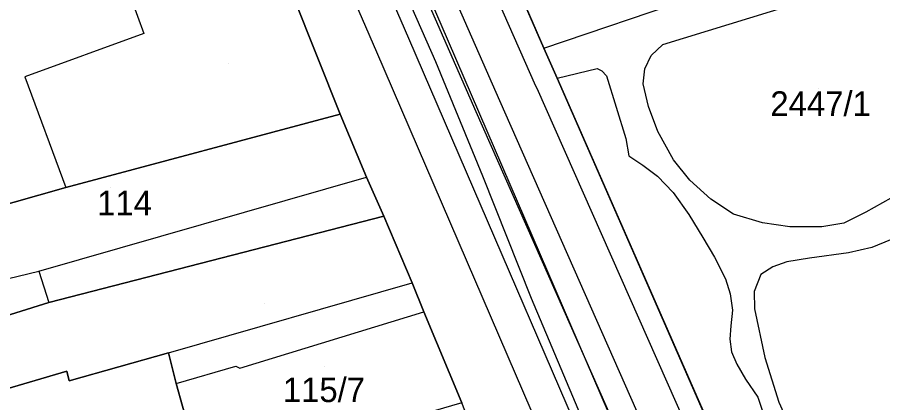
# Model space of a CAD drawing. Extents: x -263423 to -261326, y -1240067 to -1237864.
# Drawn here: x -262810.1 to -262739.6, y -1239718.5 to -1239687.2 of the extents above; entities that cross this region are included whole.
import ezdxf

# ---------------------------------------------------------------- set-up
doc = ezdxf.new("R2010")
doc.units = 0
for name, color, linetype in [('body_kn', 7, 'Continuous'), ('kladpar_druhypozemkov', 7, 'Continuous'), ('kladpar_hranice', 7, 'Continuous'), ('kladpar_parcelnecisla', 7, 'Continuous'), ('kladpar_plochy', 7, 'Continuous'), ('tarchy_linie', 7, 'Continuous'), ('zappar_hrandruhpozemk', 7, 'Continuous'), ('znacky', 7, 'Continuous')]:
    doc.layers.add(name, color=color, linetype=linetype)

msp = doc.modelspace()

# ---------------------------------------------------------------- linework, layer by layer
at = {"layer": 'body_kn'}
for p, q in [((-262775.57, -1239687.74), (-262775.57, -1239687.74)), ((-262799.75, -1239688.48), (-262799.75, -1239688.48)), ((-262778.19, -1239688.87), (-262778.19, -1239688.87)), ((-262767.2, -1239689.66), (-262767.2, -1239689.66)), ((-262767.2, -1239689.66), (-262767.2, -1239689.66)), ((-262757.51, -1239689.38), (-262757.51, -1239689.38)), ((-262757.51, -1239689.38), (-262757.51, -1239689.38)), ((-262780.81, -1239690), (-262780.81, -1239690)), ((-262758.47, -1239690.27), (-262758.47, -1239690.27)), ((-262776, -1239690.78), (-262776, -1239690.78)), ((-262762.87, -1239691.33), (-262762.87, -1239691.33)), ((-262809.45, -1239692), (-262809.45, -1239692)), ((-262762.49, -1239691.52), (-262762.49, -1239691.52)), ((-262762.11, -1239691.91), (-262762.11, -1239691.91)), ((-262758.99, -1239691.35), (-262758.99, -1239691.35)), ((-262766.13, -1239692.1), (-262766.13, -1239692.1)), ((-262766.13, -1239692.1), (-262766.13, -1239692.1)), ((-262759.12, -1239692.56), (-262759.12, -1239692.56)), ((-262767.85, -1239692.77), (-262767.85, -1239692.77)), ((-262767.76, -1239692.96), (-262767.76, -1239692.96)), ((-262770.82, -1239693.94), (-262770.82, -1239693.94)), ((-262772.74, -1239694.83), (-262772.74, -1239694.83)), ((-262758.68, -1239694.41), (-262758.68, -1239694.41)), ((-262783.78, -1239695.05), (-262783.78, -1239695.05)), ((-262783.78, -1239695.05), (-262783.78, -1239695.05)), ((-262757.92, -1239696.45), (-262757.92, -1239696.45)), ((-262760.54, -1239697.01), (-262760.54, -1239697.01)), ((-262760.29, -1239698.42), (-262760.29, -1239698.42)), ((-262756.66, -1239698.75), (-262756.66, -1239698.75)), ((-262759.14, -1239699.19), (-262759.14, -1239699.19)), ((-262781.63, -1239700.16), (-262781.63, -1239700.16)), ((-262772.17, -1239700.1), (-262772.17, -1239700.1)), ((-262757.94, -1239700.08), (-262757.94, -1239700.08)), ((-262755.32, -1239700.41), (-262755.32, -1239700.41)), ((-262806.1, -1239701), (-262806.1, -1239701)), ((-262756.67, -1239701.43), (-262756.67, -1239701.43)), ((-262753.61, -1239701.95), (-262753.61, -1239701.95)), ((-262755.4, -1239703.22), (-262755.4, -1239703.22)), ((-262751.77, -1239703.17), (-262751.77, -1239703.17)), ((-262741, -1239703.03), (-262741, -1239703.03)), ((-262780.24, -1239703.35), (-262780.24, -1239703.35)), ((-262749.41, -1239703.88), (-262749.41, -1239703.88)), ((-262742.79, -1239703.91), (-262742.79, -1239703.91)), ((-262747.19, -1239704.21), (-262747.19, -1239704.21)), ((-262744.57, -1239704.22), (-262744.57, -1239704.22)), ((-262754.26, -1239705.07), (-262754.26, -1239705.07)), ((-262740.52, -1239705.9), (-262740.52, -1239705.9)), ((-262753.31, -1239706.67), (-262753.31, -1239706.67)), ((-262745.57, -1239706.76), (-262745.57, -1239706.76)), ((-262742.42, -1239706.34), (-262742.42, -1239706.34)), ((-262748.56, -1239707.46), (-262748.56, -1239707.46)), ((-262747.44, -1239707.06), (-262747.44, -1239707.06)), ((-262808.3, -1239707.81), (-262808.3, -1239707.81)), ((-262749.53, -1239708.09), (-262749.53, -1239708.09)), ((-262777.91, -1239708.78), (-262777.91, -1239708.78)), ((-262752.43, -1239708.45), (-262752.43, -1239708.45)), ((-262750.08, -1239709.48), (-262750.08, -1239709.48)), ((-262768.21, -1239710.04), (-262768.21, -1239710.04)), ((-262752.05, -1239709.67), (-262752.05, -1239709.67)), ((-262807.48, -1239710.36), (-262807.48, -1239710.36)), ((-262751.86, -1239711.01), (-262751.86, -1239711.01)), ((-262750.06, -1239710.89), (-262750.06, -1239710.89)), ((-262776.96, -1239711.14), (-262776.96, -1239711.14)), ((-262751.99, -1239712.28), (-262751.99, -1239712.28)), ((-262752.06, -1239713.36), (-262752.06, -1239713.36)), ((-262797.74, -1239714.48), (-262797.74, -1239714.48)), ((-262797.74, -1239714.48), (-262797.74, -1239714.48)), ((-262751.94, -1239714.38), (-262751.94, -1239714.38)), ((-262749.23, -1239714.86), (-262749.23, -1239714.86)), ((-262806.03, -1239715.97), (-262806.03, -1239715.97)), ((-262792.26, -1239715.55), (-262792.26, -1239715.55)), ((-262791.95, -1239715.71), (-262791.95, -1239715.71)), ((-262751.5, -1239715.4), (-262751.5, -1239715.4)), ((-262750.8, -1239716.62), (-262750.8, -1239716.62)), ((-262805.84, -1239716.74), (-262805.84, -1239716.74)), ((-262797.12, -1239716.97), (-262797.12, -1239716.97)), ((-262797.12, -1239716.97), (-262797.12, -1239716.97)), ((-262749.79, -1239718.09), (-262749.79, -1239718.09)), ((-262748.09, -1239718.48), (-262748.09, -1239718.48))]:
    msp.add_line(p, q, dxfattribs=at)
at = {"layer": 'kladpar_druhypozemkov'}
for p, q in [((-262792.83, -1239690.92), (-262792.83, -1239690.92)), ((-262744.87, -1239692.97), (-262744.87, -1239692.97)), ((-262802.48, -1239700.97), (-262802.48, -1239700.97)), ((-262785.07, -1239715.62), (-262785.07, -1239715.62))]:
    msp.add_line(p, q, dxfattribs=at)
at = {"layer": 'kladpar_hranice'}
for points in [[(-262788.14, -1239641.59), (-262788.03, -1239641.86), (-262785.99, -1239646.59), (-262785.85, -1239646.92), (-262767.2, -1239689.66), (-262766.13, -1239692.1), (-262748.82, -1239731.56), (-262748.11, -1239733.11), (-262741.37, -1239748.46), (-262739.76, -1239747.13), (-262738.34, -1239745.97)], [(-262738.34, -1239745.97), (-262739.76, -1239747.13), (-262741.37, -1239748.46), (-262748.11, -1239733.11), (-262748.82, -1239731.56), (-262766.13, -1239692.1), (-262767.2, -1239689.66), (-262785.85, -1239646.92)], [(-262787.57, -1239685.48), (-262783.78, -1239695.05), (-262806.1, -1239701), (-262812.55, -1239702.82), (-262816.25, -1239703.88), (-262818.54, -1239704.44), (-262820.65, -1239705.01), (-262823.2, -1239705.76), (-262825.62, -1239706.45), (-262828.62, -1239707.33), (-262829.19, -1239707.45), (-262829.45, -1239707.51), (-262838.02, -1239681.54)], [(-262755.17, -1239758.45), (-262756.99, -1239753.28), (-262758.95, -1239747.67), (-262759.7, -1239745.5), (-262761.47, -1239740.71), (-262764.98, -1239741.91), (-262765.86, -1239739.42), (-262767.87, -1239733.86), (-262770.78, -1239726.46), (-262771.72, -1239724.1), (-262773.87, -1239718.55), (-262776.96, -1239711.14), (-262777.91, -1239708.78), (-262780.24, -1239703.35), (-262781.63, -1239700.16), (-262783.78, -1239695.05), (-262787.57, -1239685.48)], [(-262783.78, -1239695.05), (-262781.63, -1239700.16), (-262780.24, -1239703.35), (-262807.48, -1239710.36), (-262825.97, -1239716.16), (-262826.68, -1239716.38), (-262827.75, -1239712.62), (-262829.19, -1239707.45), (-262828.62, -1239707.33), (-262825.62, -1239706.45), (-262823.2, -1239705.76), (-262820.65, -1239705.01), (-262818.54, -1239704.44), (-262816.25, -1239703.88), (-262812.55, -1239702.82), (-262806.1, -1239701), (-262783.78, -1239695.05)], [(-262825.97, -1239716.16), (-262807.48, -1239710.36), (-262780.24, -1239703.35), (-262777.91, -1239708.78), (-262776.96, -1239711.14), (-262773.87, -1239718.55), (-262803.65, -1239727.2), (-262829.94, -1239734.84), (-262831.38, -1239730.19), (-262808.37, -1239723.98), (-262803.79, -1239722.74), (-262796.11, -1239720.67), (-262797.12, -1239716.97), (-262797.74, -1239714.48), (-262805.84, -1239716.74), (-262806.03, -1239715.97), (-262824.3, -1239721.34), (-262825.97, -1239716.16)], [(-262840.99, -1239720.28), (-262839.37, -1239719.95), (-262836.7, -1239719.27), (-262826.68, -1239716.38), (-262825.97, -1239716.16), (-262824.3, -1239721.34), (-262806.03, -1239715.97), (-262805.84, -1239716.74), (-262797.74, -1239714.48), (-262797.12, -1239716.97), (-262796.11, -1239720.67), (-262803.79, -1239722.74), (-262808.37, -1239723.98), (-262831.38, -1239730.19), (-262832.87, -1239725.4), (-262839.7, -1239723.95), (-262840.99, -1239720.28)]]:
    msp.add_lwpolyline(points, dxfattribs=at)
at = {"layer": 'kladpar_plochy'}
for p, q in [((-262767.2, -1239689.66), (-262785.85, -1239646.92)), ((-262785.85, -1239646.92), (-262767.2, -1239689.66)), ((-262783.78, -1239695.05), (-262787.57, -1239685.48)), ((-262766.13, -1239692.1), (-262767.2, -1239689.66)), ((-262767.2, -1239689.66), (-262766.13, -1239692.1)), ((-262748.82, -1239731.56), (-262766.13, -1239692.1)), ((-262766.13, -1239692.1), (-262748.82, -1239731.56)), ((-262781.63, -1239700.16), (-262783.78, -1239695.05)), ((-262780.24, -1239703.35), (-262781.63, -1239700.16)), ((-262777.91, -1239708.78), (-262780.24, -1239703.35)), ((-262776.96, -1239711.14), (-262777.91, -1239708.78)), ((-262773.87, -1239718.55), (-262776.96, -1239711.14))]:
    msp.add_line(p, q, dxfattribs=at)
msp.add_lwpolyline([(-262787.57, -1239685.48), (-262783.78, -1239695.05), (-262806.1, -1239701), (-262812.55, -1239702.82), (-262816.25, -1239703.88), (-262818.54, -1239704.44), (-262820.65, -1239705.01), (-262823.2, -1239705.76), (-262825.62, -1239706.45), (-262828.62, -1239707.33), (-262829.19, -1239707.45), (-262829.45, -1239707.51), (-262838.02, -1239681.54)], dxfattribs=at)
for points in [[(-262783.78, -1239695.05), (-262781.63, -1239700.16), (-262780.24, -1239703.35), (-262807.48, -1239710.36), (-262825.97, -1239716.16), (-262826.68, -1239716.38), (-262827.75, -1239712.62), (-262829.19, -1239707.45), (-262828.62, -1239707.33), (-262825.62, -1239706.45), (-262823.2, -1239705.76), (-262820.65, -1239705.01), (-262818.54, -1239704.44), (-262816.25, -1239703.88), (-262812.55, -1239702.82), (-262806.1, -1239701)], [(-262825.97, -1239716.16), (-262807.48, -1239710.36), (-262780.24, -1239703.35), (-262777.91, -1239708.78), (-262776.96, -1239711.14), (-262773.87, -1239718.55), (-262803.65, -1239727.2), (-262829.94, -1239734.84), (-262831.38, -1239730.19), (-262808.37, -1239723.98), (-262803.79, -1239722.74), (-262796.11, -1239720.67), (-262797.12, -1239716.97), (-262797.74, -1239714.48), (-262805.84, -1239716.74), (-262806.03, -1239715.97), (-262824.3, -1239721.34)], [(-262840.99, -1239720.28), (-262839.37, -1239719.95), (-262836.7, -1239719.27), (-262826.68, -1239716.38), (-262825.97, -1239716.16), (-262824.3, -1239721.34), (-262806.03, -1239715.97), (-262805.84, -1239716.74), (-262797.74, -1239714.48), (-262797.12, -1239716.97), (-262796.11, -1239720.67), (-262803.79, -1239722.74), (-262808.37, -1239723.98), (-262831.38, -1239730.19), (-262832.87, -1239725.4), (-262839.7, -1239723.95)]]:
    msp.add_lwpolyline(points, close=True, dxfattribs=at)
at = {"layer": 'tarchy_linie'}
for points in [[(-262706.54, -1239880.67), (-262742.27, -1239779.37), (-262780.81, -1239690), (-262819.34, -1239601.25), (-262816.79, -1239600.49), (-262817.29, -1239598.81), (-262817.32, -1239598.72), (-262815.09, -1239597.98), (-262814.98, -1239597.94), (-262815.48, -1239596.45), (-262815.98, -1239594.96), (-262818.17, -1239595.69), (-262820.83, -1239596.57), (-262845.98, -1239506.9)], [(-262735.26, -1239777.31), (-262742.03, -1239765.52), (-262775.57, -1239687.74), (-262811.81, -1239604.28), (-262814.73, -1239592.68), (-262817.65, -1239581.52), (-262822.24, -1239563.13)], [(-262736.62, -1239778.1), (-262741.1, -1239770.47), (-262746.26, -1239761.11), (-262751.59, -1239749.24), (-262753.75, -1239744.39), (-262756.57, -1239737.71), (-262761.11, -1239727.02), (-262763.9, -1239720.28), (-262768.21, -1239710.04), (-262772.17, -1239700.1), (-262776, -1239690.78), (-262780.26, -1239681.08), (-262784.83, -1239671.23), (-262789.11, -1239661.86), (-262793.12, -1239652.78), (-262797.39, -1239643.05), (-262801.85, -1239633.31), (-262808.04, -1239619.61), (-262811.66, -1239610.43), (-262813.83, -1239602.97), (-262815.09, -1239597.98)], [(-262657.08, -1239929.21), (-262646.38, -1239963), (-262674.82, -1239975.1), (-262703.83, -1239879.78), (-262739.61, -1239778.33), (-262778.19, -1239688.87), (-262817.29, -1239598.81)]]:
    msp.add_lwpolyline(points, dxfattribs=at)
at = {"layer": 'zappar_hrandruhpozemk'}
for p, q in [((-262757.51, -1239689.38), (-262738.83, -1239683.61)), ((-262767.2, -1239689.66), (-262753.29, -1239684.94)), ((-262749.57, -1239734), (-262767.76, -1239692.96)), ((-262770.82, -1239693.94), (-262752.45, -1239735.52)), ((-262772.74, -1239694.83), (-262754.38, -1239736.37)), ((-262808.3, -1239707.81), (-262781.63, -1239700.16)), ((-262753.31, -1239706.67), (-262752.43, -1239708.45)), ((-262827.75, -1239712.62), (-262808.3, -1239707.81)), ((-262808.3, -1239707.81), (-262807.48, -1239710.36)), ((-262797.74, -1239714.48), (-262777.91, -1239708.78)), ((-262791.95, -1239715.71), (-262776.96, -1239711.14)), ((-262748.09, -1239718.48), (-262745.27, -1239724.56))]:
    msp.add_line(p, q, dxfattribs=at)
for points in [[(-262808.59, -1239621.52), (-262806.4, -1239625.6), (-262796.99, -1239640.91), (-262791.53, -1239651.96), (-262772.74, -1239694.83)], [(-262767.76, -1239692.96), (-262767.85, -1239692.77), (-262786.87, -1239649.64), (-262792.6, -1239638.02)], [(-262795.3, -1239639.65), (-262789.72, -1239650.88), (-262770.82, -1239693.94)], [(-262803.85, -1239677.44), (-262802.21, -1239681.91), (-262801.32, -1239684.2), (-262799.75, -1239688.48), (-262809.45, -1239692), (-262806.1, -1239701)], [(-262738.96, -1239701.89), (-262741, -1239703.03), (-262742.79, -1239703.91), (-262744.57, -1239704.22), (-262747.19, -1239704.21), (-262749.41, -1239703.88), (-262751.77, -1239703.17), (-262753.61, -1239701.95), (-262755.32, -1239700.41), (-262756.66, -1239698.75), (-262757.92, -1239696.45), (-262758.68, -1239694.41), (-262759.12, -1239692.56), (-262758.99, -1239691.35), (-262758.47, -1239690.27), (-262757.51, -1239689.38)], [(-262766.13, -1239692.1), (-262762.87, -1239691.33), (-262762.49, -1239691.52), (-262762.11, -1239691.91), (-262760.54, -1239697.01), (-262760.29, -1239698.42), (-262759.14, -1239699.19), (-262757.94, -1239700.08), (-262756.67, -1239701.43), (-262755.4, -1239703.22), (-262754.26, -1239705.07), (-262753.31, -1239706.67)], [(-262736.9, -1239703.7), (-262738.13, -1239704.44), (-262739, -1239705.28), (-262740.52, -1239705.9), (-262742.42, -1239706.34), (-262745.57, -1239706.76), (-262747.44, -1239707.06), (-262748.56, -1239707.46), (-262749.53, -1239708.09), (-262750.08, -1239709.48), (-262750.06, -1239710.89), (-262749.23, -1239714.86), (-262748.09, -1239718.48)], [(-262752.43, -1239708.45), (-262752.05, -1239709.67), (-262751.86, -1239711.01), (-262751.99, -1239712.28), (-262752.06, -1239713.36), (-262751.94, -1239714.38), (-262751.5, -1239715.4), (-262750.8, -1239716.62), (-262749.79, -1239718.09), (-262746.2, -1239728.87), (-262746.33, -1239729.63), (-262746.58, -1239730.08), (-262748.82, -1239731.56)], [(-262797.12, -1239716.97), (-262792.26, -1239715.55), (-262791.95, -1239715.71)]]:
    msp.add_lwpolyline(points, dxfattribs=at)
at = {"layer": 'znacky'}
msp.add_line((-262789.94, -1239710.46), (-262789.94, -1239710.46), dxfattribs=at)

# ---------------------------------------------------------------- texts
at = {"layer": 'kladpar_parcelnecisla'}
for s, p in [('2447/1', (-262748.77, -1239695.18)), ('114', (-262803.56, -1239703.27)), ('115/7', (-262788.448, -1239718.48))]:
    msp.add_text(s, height=2, dxfattribs=at).set_placement(p)

doc.saveas('drawing.dxf')
